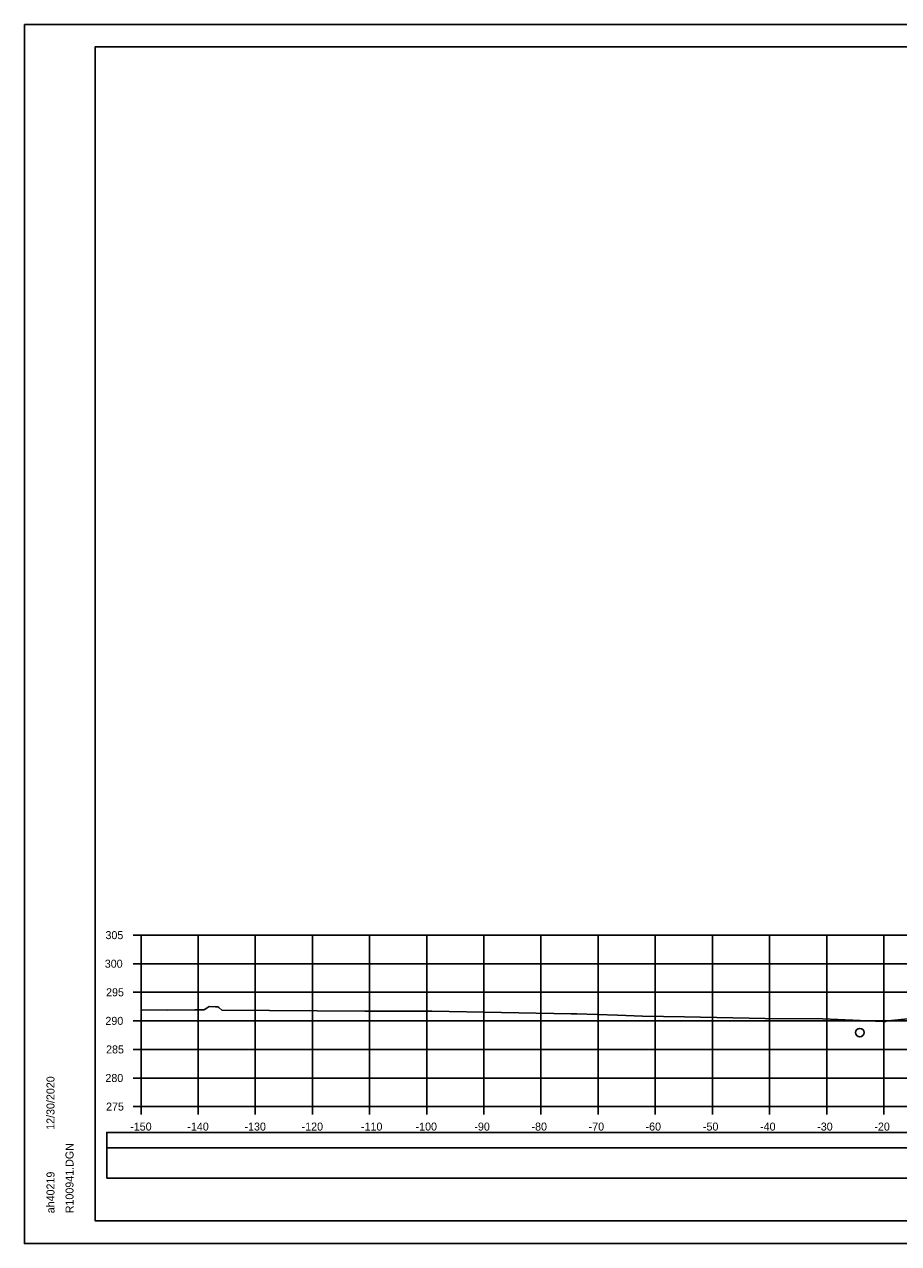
# Model space of a CAD drawing. Extents: x 1370538 to 1372872, y 376220 to 381127.
# Drawn here: x 1370538.2 to 1370691.2, y 377287.1 to 377500.5 of the extents above; entities that cross this region are included whole.
import ezdxf

# ---------------------------------------------------------------- set-up
doc = ezdxf.new("R2010")
doc.units = 0
for name, color, linetype in [('R_Border Notes', 7, 'Continuous'), ('R_Border PE', 7, 'Continuous'), ('R_Border Prem', 7, 'Continuous'), ('R_Dimension', 7, 'Continuous'), ('R_Grid', 7, 'Continuous'), ('R_No Plot', 7, 'Continuous'), ('R_Water', 7, 'Continuous'), ('T_Detection Zones', 7, 'Continuous')]:
    doc.layers.add(name, color=color, linetype=linetype)

msp = doc.modelspace()

# ---------------------------------------------------------------- linework, layer by layer
at = {"layer": 'R_Border Notes'}
for p, q in [((1370550.61, 377496.56), (1370866.79, 377496.56)), ((1370550.61, 377291.1), (1370550.61, 377496.56)), ((1370550.61, 377291.1), (1370550.61, 377291.1)), ((1370866.79, 377291.1), (1370550.61, 377291.1))]:
    msp.add_line(p, q, dxfattribs=at)
at = {"layer": 'R_Border Prem'}
for p, q in [((1370557.21, 377341.1), (1370558.61, 377341.1)), ((1370558.61, 377311.1), (1370558.61, 377341.1)), ((1370557.21, 377336.1), (1370558.61, 377336.1)), ((1370557.21, 377331.1), (1370558.61, 377331.1)), ((1370557.21, 377326.1), (1370558.61, 377326.1)), ((1370557.21, 377321.1), (1370558.61, 377321.1)), ((1370557.21, 377316.1), (1370558.61, 377316.1)), ((1370557.21, 377311.1), (1370558.61, 377311.1)), ((1370558.61, 377311.1), (1370858.61, 377311.1)), ((1370558.61, 377309.7), (1370558.61, 377311.1)), ((1370568.61, 377309.7), (1370568.61, 377311.1)), ((1370578.61, 377309.7), (1370578.61, 377311.1)), ((1370588.61, 377309.7), (1370588.61, 377311.1)), ((1370598.61, 377309.7), (1370598.61, 377311.1)), ((1370608.61, 377309.7), (1370608.61, 377311.1)), ((1370618.61, 377309.7), (1370618.61, 377311.1)), ((1370628.61, 377309.7), (1370628.61, 377311.1)), ((1370638.61, 377309.7), (1370638.61, 377311.1)), ((1370648.61, 377309.7), (1370648.61, 377311.1)), ((1370658.61, 377309.7), (1370658.61, 377311.1)), ((1370668.61, 377309.7), (1370668.61, 377311.1)), ((1370678.61, 377309.7), (1370678.61, 377311.1)), ((1370688.61, 377309.7), (1370688.61, 377311.1))]:
    msp.add_line(p, q, dxfattribs=at)
at = {"layer": 'R_Dimension'}
msp.add_lwpolyline([(1370558.61, 377328.05), (1370563.19, 377327.96), (1370568.02, 377328.03), (1370569.59, 377328.03), (1370569.84, 377328.16), (1370570.51, 377328.6), (1370571.67, 377328.58), (1370572.05, 377328.57), (1370572.24, 377328.46), (1370572.74, 377327.99), (1370597.78, 377327.8), (1370607.62, 377327.79), (1370609.49, 377327.78), (1370633.88, 377327.35), (1370634.89, 377327.32), (1370641.97, 377327.08), (1370646.39, 377326.93), (1370653.71, 377326.78), (1370667.84, 377326.49), (1370677.92, 377326.43), (1370688.46, 377326), (1370688.88, 377325.99), (1370688.89, 377325.99), (1370689.17, 377326.11), (1370689.37, 377326.13), (1370692.81, 377326.47)], dxfattribs=at)
at = {"layer": 'R_Grid'}
for p, q in [((1370558.61, 377341.1), (1370858.61, 377341.1)), ((1370558.61, 377311.1), (1370558.61, 377341.1)), ((1370568.61, 377311.1), (1370568.61, 377341.1)), ((1370578.61, 377311.1), (1370578.61, 377341.1)), ((1370588.61, 377311.1), (1370588.61, 377341.1)), ((1370598.61, 377311.1), (1370598.61, 377341.1)), ((1370608.61, 377311.1), (1370608.61, 377341.1)), ((1370618.61, 377311.1), (1370618.61, 377341.1)), ((1370628.61, 377311.1), (1370628.61, 377341.1)), ((1370638.61, 377311.1), (1370638.61, 377341.1)), ((1370648.61, 377311.1), (1370648.61, 377341.1)), ((1370658.61, 377311.1), (1370658.61, 377341.1)), ((1370668.61, 377311.1), (1370668.61, 377341.1)), ((1370678.61, 377311.1), (1370678.61, 377341.1)), ((1370688.61, 377311.1), (1370688.61, 377341.1)), ((1370558.61, 377336.1), (1370858.61, 377336.1)), ((1370558.61, 377331.1), (1370858.61, 377331.1)), ((1370558.61, 377326.1), (1370858.61, 377326.1)), ((1370558.61, 377321.1), (1370858.61, 377321.1)), ((1370558.61, 377316.1), (1370858.61, 377316.1)), ((1370558.61, 377311.1), (1370858.61, 377311.1))]:
    msp.add_line(p, q, dxfattribs=at)
at = {"layer": 'R_No Plot'}
for p, q in [((1370538.21, 377500.46), (1370871.54, 377500.46)), ((1370538.21, 377287.13), (1370871.54, 377287.13))]:
    msp.add_line(p, q, dxfattribs=at)
for points in [[(1370538.2, 377500.46), (1370871.54, 377500.46), (1370871.54, 377287.12), (1370538.2, 377287.12)], [(1370784.53, 377496.56), (1370784.53, 377486.68), (1370820.26, 377486.68), (1370820.26, 377483.76), (1370843.46, 377483.76), (1370843.46, 377459.43), (1370866.79, 377459.43), (1370866.79, 377291.1), (1370550.61, 377291.1), (1370550.61, 377496.56)]]:
    msp.add_lwpolyline(points, close=True, dxfattribs=at)
at = {"layer": 'R_Water'}
msp.add_circle((1370684.39, 377324.04), 0.75, dxfattribs=at)
at = {"layer": 'T_Detection Zones'}
for points in [[(1370552.62, 377303.88), (1370864.59, 377303.88), (1370864.59, 377306.59), (1370552.62, 377306.59)], [(1370552.62, 377298.56), (1370864.59, 377298.56), (1370864.59, 377303.88), (1370552.62, 377303.88)]]:
    msp.add_lwpolyline(points, close=True, dxfattribs=at)

# ---------------------------------------------------------------- texts
at = {"layer": 'R_Border Notes'}
for s, p in [('12/30/2020', (1370543.47, 377307.03)), ('R100941.DGN', (1370546.8, 377292.43)), ('ah40219', (1370543.47, 377292.43))]:
    msp.add_text(s, height=1.4, rotation=90, dxfattribs=at).set_placement(p)
at = {"layer": 'R_Border PE'}
for s, p in [('305', (1370552.39, 377340.4)), ('300', (1370552.27, 377335.4)), ('295', (1370552.5, 377330.4)), ('290', (1370552.38, 377325.4)), ('285', (1370552.5, 377320.4)), ('280', (1370552.38, 377315.4)), ('275', (1370552.5, 377310.4)), ('-150', (1370556.72, 377306.9)), ('-140', (1370566.72, 377306.9)), ('-130', (1370576.72, 377306.9)), ('-120', (1370586.72, 377306.9)), ('-110', (1370597.11, 377306.9)), ('-100', (1370606.66, 377306.9)), ('-90', (1370616.95, 377306.9)), ('-80', (1370626.95, 377306.9)), ('-70', (1370636.95, 377306.9)), ('-60', (1370646.91, 377306.9)), ('-50', (1370656.95, 377306.9)), ('-40', (1370666.95, 377306.9)), ('-30', (1370676.95, 377306.9)), ('-20', (1370686.95, 377306.9))]:
    msp.add_text(s, height=1.4, dxfattribs=at).set_placement(p)

doc.saveas('drawing.dxf')
